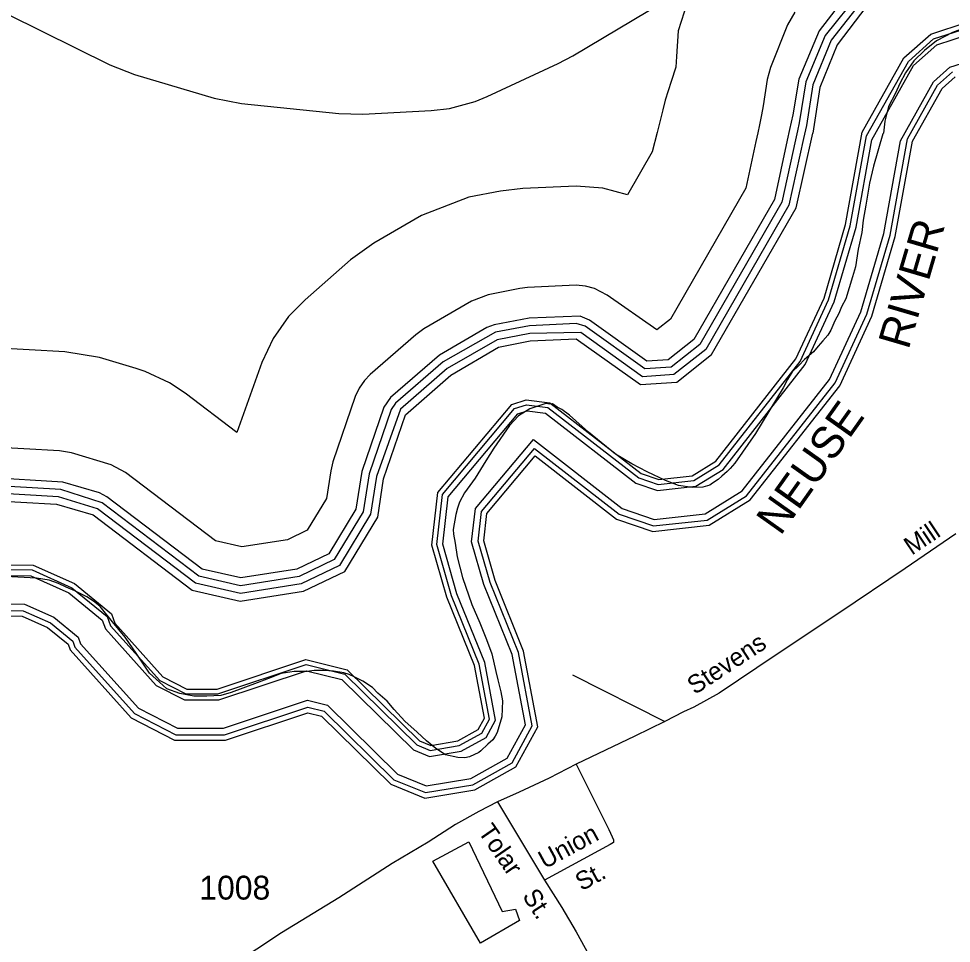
# Model space of a CAD drawing. Extents: x 2260773 to 2342389, y 552869 to 618546.
# Drawn here: x 2275474 to 2280360, y 588548 to 593391 of the extents above; entities that cross this region are included whole.
import ezdxf

# ---------------------------------------------------------------- set-up
doc = ezdxf.new("R2010")
doc.units = 0
for name, color, linetype in [('Exist Hydrographic Buffer Line', 7, 'Continuous'), ('Exist Hydrographic Lake Shore', 7, 'Continuous'), ('Exist Hydrographic Misc Water Feature', 7, 'Continuous'), ('Exist Hydrographic River Shore', 7, 'Continuous'), ('Exist Hydrographic River Shore Label', 7, 'Continuous'), ('Exist Road Non-System Type 51', 7, 'Continuous'), ('Exist Road Non-System Type 51 Label', 7, 'Continuous'), ('Exist Road Secondary Type 51 Attributed', 7, 'Continuous'), ('Exist Road Secondary Type 51 Label', 7, 'Continuous'), ('Exist Road Secondary Type 51 Number Label', 7, 'Continuous')]:
    doc.layers.add(name, color=color, linetype=linetype)

msp = doc.modelspace()

# ---------------------------------------------------------------- linework, layer by layer
at = {"layer": 'Exist Hydrographic Buffer Line'}
for points in [[(2280374.4, 593724.6), (2280094.5, 593645.3), (2279878.8, 593527.5), (2279698.1, 593302.9), (2279597.4, 593059.5), (2279562.4, 592844.3), (2279553.3, 592803.8), (2279542.9, 592756), (2279471.1, 592428.7), (2279041.9, 591684.2), (2278891.6, 591565.3), (2278753.8, 591556.2), (2278441.1, 591779.4), (2278394.6, 591794.3), (2278150, 591782.7), (2277972.2, 591748.5), (2277698.2, 591593.3), (2277447.3, 591376.2), (2277424.5, 591343.2), (2277309.9, 591006.1), (2277277.9, 590808.8), (2277126.4, 590557.6), (2276942.6, 590469.2), (2276636.5, 590421.1)], [(2280378.5, 593684.8), (2280105.8, 593606.8), (2279898.2, 593492.6), (2279729.9, 593278.5), (2279634.3, 593044.6), (2279600.7, 592831.8), (2279585.3, 592762.8), (2279508.9, 592414), (2279072.9, 591657.6), (2278906.6, 591526.3), (2278742.2, 591515.4), (2278418, 591746.8), (2278151.6, 591742.7), (2277980, 591709.3), (2277718.3, 591558.7), (2277473.5, 591346), (2277348, 590993.2), (2277316.4, 590794.9), (2277154.6, 590526.7), (2276954.7, 590430.6), (2276635.3, 590380.4)], [(2275238, 593503.8), (2275951.4, 593149), (2276080.8, 593098.1), (2276497.9, 592974.8), (2276641.8, 592946.3), (2277151, 592893.4), (2277276.2, 592890.2), (2277634.1, 592909.2), (2277730.6, 592920.2), (2277865.2, 592956.3), (2277927.9, 592982.2), (2278300.9, 593155), (2278376.3, 593195), (2279006.5, 593573.1), (2278929.2, 593327.4), (2278919.9, 593192.6), (2278916.3, 593136), (2278892.3, 593061.7), (2278860.7, 592964.3), (2278847.8, 592912.8), (2278818.4, 592795.1), (2278793, 592693.5), (2278662.6, 592467.5), (2278533.6, 592502.1), (2278394.6, 592514.2), (2278115.3, 592501.8), (2277998.8, 592487.6), (2277833, 592454.9), (2277583.4, 592360.3), (2277334.5, 592214.5), (2277212.9, 592127.3), (2276974, 591918.9), (2276886.9, 591830.1), (2276806.9, 591715.9), (2276747.8, 591589.5), (2276617.6, 591223.8)], [(2279825.7, 593534.8), (2279666.5, 593327.2), (2279560.1, 593074.3), (2279529.2, 592887.7), (2279512.3, 592810.3), (2279500.4, 592754.6), (2279433.6, 592443.5), (2279011.2, 591710.9), (2278876.5, 591604.4), (2278765.3, 591597.1), (2278464.5, 591811.9), (2278415.5, 591832.4), (2278147.9, 591822.6), (2277964.4, 591787.7), (2277926.9, 591773.5), (2277677.9, 591627.8), (2277421, 591406.3), (2277387, 591356.9), (2277272.1, 591019), (2277239.7, 590822.7), (2277098.5, 590588.5), (2276930.7, 590507.8), (2276637.9, 590461.8)], [(2279539.4, 593424.6), (2279501.7, 593358.4), (2279411.7, 593133.9), (2279394.8, 593072.6), (2279373.5, 592933.9), (2279366.1, 592887.6), (2279354.7, 592834.6), (2279345.6, 592793), (2279336, 592747.4), (2279282.9, 592502.3), (2278888, 591817.4), (2278816.4, 591760.8), (2278557.2, 591942.2), (2278490.4, 591977.4), (2278443.2, 591990), (2278394.6, 591994.2), (2278140.3, 591982.4), (2278099.3, 591977.4), (2277933.4, 591944.7), (2277846.1, 591911.6), (2277597.2, 591765.8), (2277554.7, 591735.3), (2277315.6, 591526.9), (2277285.1, 591495.9), (2277257.2, 591455.9), (2277236.7, 591411.6), (2277120.6, 591070.4), (2277108.9, 591023.4), (2277086.4, 590878.3), (2276986.1, 590712), (2276882.3, 590662.2), (2276643.7, 590624.7)], [(2279915, 592776.2), (2280134.6, 593166.3), (2280266.5, 593284.1), (2280448.1, 593342.8)], [(2279942.5, 592755.5), (2280161.6, 593144.7), (2280283.9, 593253.9), (2280454.4, 593309)], [(2280093.1, 592751.5), (2280266.8, 593060.1), (2280351.6, 593135.8), (2280479.2, 593177.1)], [(2280129.6, 592761.6), (2280288, 593043), (2280365.2, 593112.1)], [(2275168.1, 590507.9), (2275544.2, 590503.6), (2275753.2, 590410.8), (2275938.1, 590259.4), (2275955.5, 590211.8), (2276213.9, 589924), (2276349.4, 589854.2), (2276517.8, 589854.3), (2276979.8, 590007.9), (2277182.8, 589957.7), (2277559.3, 589587.3), (2277629.7, 589558.6), (2277782.2, 589583.9), (2277900.5, 589649.7), (2277940.4, 589722.5), (2277886.2, 590010.4), (2277740.8, 590368.7), (2277664.4, 590636.3), (2277694.1, 590898.6), (2278071.5, 591348.3), (2278134.2, 591368.9), (2278246.5, 591354.9), (2278722.6, 590986.1), (2278823.8, 590951.6), (2279010.2, 590972.2), (2279142.8, 591053.8), (2279567.6, 591595.6), (2279716.6, 591918.4), (2279830.5, 592306.2), (2279915, 592776.2)], [(2275169.7, 590477.2), (2275537.5, 590472.9), (2275737, 590384.4), (2275912.1, 590240.9), (2275928.6, 590195.7), (2276194.8, 589899.3), (2276342, 589823.4), (2276522.8, 589823.6), (2276981, 589975.9), (2277167.3, 589929.9), (2277542.1, 589561.2), (2277626.1, 589526.9), (2277792.5, 589554.5), (2277923.2, 589627.1), (2277972.6, 589717.4), (2277915.8, 590019.1), (2277769.8, 590378.7), (2277695.6, 590638.9), (2277723.6, 590885.9), (2278089.4, 591321.8), (2278137.3, 591337.6), (2278234.4, 591325.4), (2278707.8, 590958.7), (2278820.4, 590920.3), (2279020.5, 590942.5), (2279163.6, 591030.5), (2279594, 591579.5), (2279745.5, 591907.6), (2279860.5, 592299.2), (2279942.5, 592755.5)], [(2275177.9, 590328.2), (2275505.1, 590324.4), (2275658.2, 590256.5), (2275786.2, 590151.6), (2275798.6, 590117.6), (2276102.3, 589779.5), (2276305.9, 589674.5), (2276546.9, 589674.7), (2276987.1, 589821), (2277091.9, 589795.1), (2277458.6, 589434.4), (2277608.9, 589373.1), (2277842.3, 589411.8), (2278033.1, 589517.9), (2278128.8, 589692.6), (2278059.4, 590061.3), (2277910.8, 590427.3), (2277846.9, 590651.4), (2277866.5, 590824.6), (2278170.4, 591186.7), (2278636.2, 590825.8), (2278803.7, 590768.6), (2279070, 590798.1), (2279264.3, 590917.6), (2279721.9, 591501.3), (2279885.3, 591855.1), (2280005.6, 592264.9), (2280093.1, 592751.5)], [(2275179.7, 590294), (2275497.7, 590290.4), (2275640.1, 590227.2), (2275757.3, 590131.1), (2275768.8, 590099.7), (2276081.1, 589752), (2276297.7, 589640.4), (2276552.5, 589640.6), (2276988.5, 589785.5), (2277074.7, 589764.2), (2277439.5, 589405.4), (2277604.9, 589337.9), (2277853.7, 589379.1), (2278058.3, 589492.9), (2278164.6, 589686.9), (2278092.3, 590071), (2277943.1, 590438.4), (2277881.5, 590654.3), (2277899.3, 590810.5), (2278175.4, 591139.6), (2278619.8, 590795.4), (2278799.9, 590733.8), (2279081.4, 590765.1), (2279287.4, 590891.8), (2279751.2, 591483.4), (2279917.3, 591843.1), (2280038.9, 592257), (2280129.6, 592761.6)], [(2276617.6, 591223.8), (2276346.9, 591429), (2276263.7, 591484.3), (2276137.2, 591543.2), (2276089, 591559.2), (2275896.9, 591615.5), (2275715.8, 591646.6), (2275341, 591667.3)], [(2276643.7, 590624.7), (2276504.8, 590656.6), (2276032.8, 591014.6), (2275959.4, 591054.6), (2275750.5, 591116.5), (2275687.1, 591127.4), (2275312.1, 591148.1)], [(2276637.9, 590461.8), (2276435.7, 590508.4), (2275936.2, 590887.1), (2275897.5, 590906.6), (2275705.3, 590962.9), (2275303.4, 590988.4)], [(2276636.5, 590421.1), (2276418.3, 590471.4), (2275911.8, 590855.2), (2275694.1, 590924.5), (2275301.2, 590948.4)], [(2276635.3, 590380.4), (2276400.9, 590434.3), (2275887.8, 590823.4), (2275682.8, 590886.2), (2275298.9, 590908.5)]]:
    msp.add_lwpolyline(points, dxfattribs=at)
at = {"layer": 'Exist Hydrographic Lake Shore'}
for points in [[(2280382.8, 593645), (2280116.6, 593568.4), (2279917.7, 593457.6), (2279761.7, 593254.2), (2279671.7, 593029.7), (2279634.8, 592791.1)], [(2275296.7, 590868.5), (2275671.7, 590847.8), (2275863.6, 590791.5), (2276383.7, 590397.2), (2276633.6, 590339.7), (2276966.6, 590392), (2277182.7, 590495.9), (2277354.6, 590780.9), (2277385.7, 590980.4), (2277499.8, 591315.9), (2277738.6, 591524.2), (2277987.6, 591670), (2278153.7, 591702.8), (2278394.6, 591714.2), (2278730.7, 591474.6), (2278921.6, 591487.1), (2279103.7, 591631), (2279546.8, 592399.3), (2279634.8, 592791.1)]]:
    msp.add_lwpolyline(points, dxfattribs=at)
at = {"layer": 'Exist Hydrographic Misc Water Feature'}
for points in [[(2280952.2, 592800.6), (2280927.4, 592850.6), (2280910.6, 592926.5), (2280883.7, 593018.1), (2280845.2, 593095.7), (2280788.4, 593175.2), (2280727.5, 593264.3), (2280659.2, 593315.9), (2280600.8, 593345.4), (2280535.1, 593356.5), (2280476.9, 593351.9), (2280431, 593341.8), (2280365.1, 593318.9), (2280282.1, 593274.2), (2280218.5, 593223.8), (2280163, 593169.3), (2280119.5, 593106.9), (2280090.2, 593050.5), (2280066.6, 593000.5), (2280030.9, 592930), (2280011.8, 592853.9), (2280004.5, 592791.7)], [(2280004.5, 592791.7), (2280000.6, 592787.8), (2279952.2, 592617.5), (2279931.1, 592529), (2279912, 592414.7), (2279898.7, 592334.8), (2279891.5, 592270.6), (2279872.4, 592184.3), (2279857.2, 592090.4), (2279841.7, 592038), (2279807, 591924), (2279785.1, 591881.9), (2279769.7, 591845.7), (2279750.2, 591807.3), (2279728.7, 591759.4), (2279712.7, 591733), (2279686.8, 591702.9), (2279661.4, 591674.7), (2279637.6, 591646.6), (2279590.1, 591605.9), (2279560.1, 591573.9), (2279526.7, 591541.7), (2279500.9, 591501.4), (2279479.3, 591457.2), (2279333.7, 591217.9), (2279225.5, 591063.1), (2279201.7, 591034.6), (2279185.7, 591018.4), (2279158, 590994.2), (2279138.3, 590978.1), (2279108.2, 590957.9), (2279094.4, 590947.8), (2279058.4, 590937.4), (2279002.2, 590934.9), (2278930.2, 590946.2), (2278862.1, 590971.4), (2278765.9, 591016.8), (2278685.2, 591059.8), (2278601.1, 591109.3), (2278506.4, 591186), (2278458.2, 591225.7), (2278359.5, 591314.8), (2278318.9, 591344.5), (2278294.9, 591356.2), (2278270.7, 591374), (2278255.2, 591371.5), (2278234.9, 591375.4), (2278219.1, 591369.2), (2278188.9, 591359.2), (2278151, 591346.6), (2278091.5, 591310.2), (2278046, 591259.8), (2277963, 591141), (2277921.7, 591074.6), (2277864.5, 590984.2), (2277809.4, 590907.8), (2277784, 590859.4), (2277772.3, 590827.5), (2277764.9, 590793.3), (2277750.9, 590715.5), (2277751.4, 590691.5), (2277760, 590643.6), (2277770.4, 590571.8), (2277799.7, 590464), (2277848.7, 590322.4), (2277890, 590227), (2277924.6, 590139.4), (2277953.1, 590063.8), (2277974, 589971.8), (2277984.7, 589928), (2277999.5, 589866.2), (2278007.7, 589818.3), (2278004.2, 589734.5), (2277981.2, 589652), (2277969.3, 589633.9), (2277957.4, 589613.8), (2277931.6, 589591.7), (2277894.5, 589557.2), (2277884.2, 589547.3), (2277836.2, 589525), (2277810.4, 589520.3), (2277774.7, 589522.1), (2277710.1, 589535.5), (2277658.5, 589569.2), (2277609.7, 589608.6), (2277561.5, 589654), (2277496.9, 589711.6), (2277441.9, 589773), (2277404.2, 589816.4), (2277355.4, 589858.2), (2277327.3, 589888), (2277276.7, 589921.6), (2277234.8, 589942.9), (2277204.9, 589956.7), (2277176.8, 589964.2), (2277122.7, 589974), (2277072.6, 589977.4), (2277022.4, 589976.9), (2276984.7, 589972.5), (2276916.6, 589971.8)], [(2276916.6, 589971.8), (2276848.9, 589961.3), (2276797, 589940.7), (2276723.4, 589912), (2276587.9, 589861.1), (2276532.3, 589846.4), (2276460.1, 589841.9), (2276391.9, 589843.2), (2276318, 589856.4), (2276250, 589881.6), (2276211.4, 589915.4), (2276158.9, 589963), (2276092.7, 590062.2), (2276031.4, 590151.4), (2275964.7, 590231.1), (2275900.1, 590312.3), (2275865.9, 590339.7), (2275831.7, 590363.6), (2275767.7, 590395.1), (2275723.4, 590412.7), (2275683.2, 590432.1), (2275633.2, 590449.8), (2275566.9, 590461), (2275208.7, 590479.7)], [(2277643.5, 588979.4), (2277832.8, 589079.1), (2278006.2, 588714.7), (2278075.9, 588727.3), (2278098.3, 588667.6), (2277893.5, 588550), (2277643.5, 588979.4)]]:
    msp.add_lwpolyline(points, dxfattribs=at)
at = {"layer": 'Exist Hydrographic River Shore'}
for points in [[(2279892.7, 592795.7), (2280111.7, 593184.8), (2280251.8, 593309.8), (2280442.7, 593371.6)], [(2280155.8, 592748.4), (2280311.2, 593024.4), (2280380.2, 593086)], [(2275166.7, 590533.3), (2275549.7, 590528.9), (2275766.7, 590432.7), (2275959.6, 590274.6), (2275977.6, 590225.1), (2276229.7, 589944.5), (2276355.6, 589879.6), (2276513.7, 589879.7), (2276978.7, 590034.3), (2277195.7, 589980.7), (2277573.6, 589609), (2277632.6, 589584.9), (2277773.7, 589608.2), (2277881.8, 589668.3), (2277913.8, 589726.7), (2277861.7, 590003.2), (2277716.7, 590360.4), (2277638.6, 590634.2), (2277669.7, 590909), (2278056.7, 591370.2), (2278131.7, 591394.9), (2278256.6, 591379.2), (2278734.8, 591008.8), (2278826.6, 590977.4), (2279001.8, 590996.9), (2279125.6, 591073), (2279545.8, 591608.9), (2279692.8, 591927.4), (2279805.8, 592312.1), (2279892.7, 592795.7)], [(2275181.2, 590265.8), (2275491.6, 590262.2), (2275625.2, 590203), (2275733.5, 590114.2), (2275744.2, 590085), (2276063.5, 589729.3), (2276290.8, 589612.2), (2276557, 589612.4), (2276989.6, 589756.2), (2277060.4, 589738.7), (2277423.7, 589381.4), (2277601.7, 589308.8), (2277863.1, 589352.1), (2278079.1, 589472.2), (2278194.2, 589682.2), (2278119.4, 590079), (2277969.8, 590447.6), (2277910.2, 590656.6), (2277926.3, 590798.9), (2278179.6, 591100.7), (2278606.3, 590770.2), (2278796.8, 590705.1), (2279090.8, 590737.8), (2279306.5, 590870.4), (2279775.4, 591468.6), (2279943.7, 591833.2), (2280066.3, 592250.6), (2280155.8, 592748.4)]]:
    msp.add_lwpolyline(points, dxfattribs=at)
at = {"layer": 'Exist Road Non-System Type 51'}
for p, q in [((2278375.1, 589953.7), (2278858.7, 589710.1)), ((2277982.3, 589290.1), (2278228, 588878.8)), ((2278228, 588878.8), (2278319.3, 588735.8))]:
    msp.add_line(p, q, dxfattribs=at)
for points in [[(2278393.9, 589486.2), (2278565.2, 589143.9), (2278583.7, 589106.1), (2278589.8, 589090.2), (2278589.9, 589076.2), (2278572.1, 589065.9), (2278228, 588878.8)], [(2278319.3, 588735.8), (2278393.9, 588608.5), (2278516.4, 588387.8), (2278675.7, 588093.6), (2278830.1, 587804.3), (2278969.8, 587544.4)]]:
    msp.add_lwpolyline(points, dxfattribs=at)
at = {"layer": 'Exist Road Secondary Type 51 Attributed'}
msp.add_lwpolyline([(2280382.6, 590692.4), (2280117.3, 590512), (2279770.1, 590276.7), (2279441.9, 590059.9), (2279142.9, 589858.9), (2279011, 589785.8), (2278956.7, 589760.8), (2278858.7, 589710.1), (2278701.9, 589633.3), (2278393.9, 589486.2), (2278253, 589412.9), (2278095.8, 589339.3), (2277982.3, 589290.1), (2277884.2, 589238.6), (2277761.7, 589169.9), (2277618.5, 589079), (2277430.9, 588966.4), (2277151.4, 588786.8), (2276851.4, 588604.1), (2276593.2, 588431.8)], dxfattribs=at)

# ---------------------------------------------------------------- texts
at = {"layer": 'Exist Hydrographic River Shore Label'}
for s, rotation, p in [('RIVER', 73.632, (2280135, 591652.8)), ('NEUSE', 54.6579, (2279464.2, 590678.4))]:
    msp.add_text(s, height=167.32, rotation=rotation, dxfattribs=at).set_placement(p)
at = {"layer": 'Exist Road Non-System Type 51 Label'}
for s, rotation, p in [('Tolar', 304.6287, (2277877.2, 589133)), ('Union', 28.5345, (2278229.8, 588935.8)), ('St.', 28.5345, (2278422.7, 588820.5)), ('St.', 302.5576, (2278109.6, 588796.4))]:
    msp.add_text(s, height=95, rotation=rotation, dxfattribs=at).set_placement(p)
at = {"layer": 'Exist Road Secondary Type 51 Label'}
for s, rotation, p in [('Mill', 33.8565, (2280152.4, 590577.9)), ('Stevens', 33.2876, (2279015.9, 589847.9))]:
    msp.add_text(s, height=95, rotation=rotation, dxfattribs=at).set_placement(p)
at = {"layer": 'Exist Road Secondary Type 51 Number Label'}
msp.add_text('1008', height=125, dxfattribs=at).set_placement((2276420.2, 588777.5))

doc.saveas('drawing.dxf')
